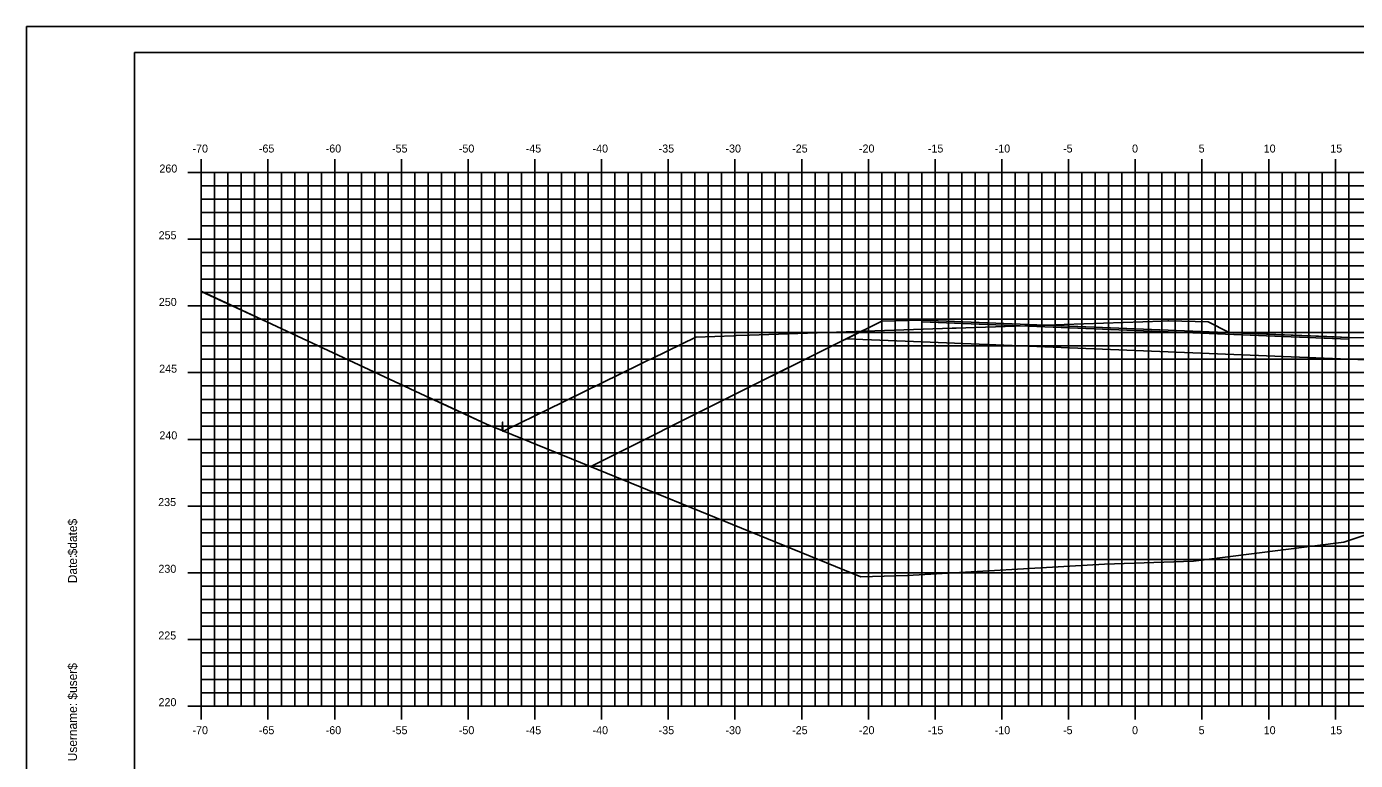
# Model space of a CAD drawing. Extents: x 1168600 to 1177589, y 610178 to 611246.
# Drawn here: x 1174437 to 1174536.6, y 610955.5 to 611010.5 of the extents above; entities that cross this region are included whole.
import ezdxf

# ---------------------------------------------------------------- set-up
doc = ezdxf.new("R2010")
doc.units = 0
for name, color, linetype in [('_Construction', 7, 'Continuous'), ('_Station Equation', 7, 'Continuous'), ('D_Roadway_Edge_TW', 7, 'Continuous'), ('D_Roadway_SubGrade', 7, 'Continuous'), ('D_Slope_Direction', 7, 'Continuous'), ('D_Text_Standard', 7, 'Continuous'), ('DIMENSIONS', 7, 'Continuous'), ('H_V ANNOTATION', 7, 'Continuous'), ('MAJOR', 7, 'Continuous'), ('MATCH LINES', 7, 'Continuous'), ('MINOR', 7, 'Continuous')]:
    doc.layers.add(name, color=color, linetype=linetype)

msp = doc.modelspace()

# ---------------------------------------------------------------- linework, layer by layer
at = {"layer": '_Construction'}
for p, q in [((1174605.124, 611008.596), (1174445.124, 611008.596)), ((1174445.124, 611008.596), (1174445.124, 610903.596))]:
    msp.add_line(p, q, dxfattribs=at)
msp.add_lwpolyline([(1174437.03, 610900.537), (1174607.03, 610900.537), (1174607.03, 611010.537), (1174437.03, 611010.537)], close=True, dxfattribs=at)
at = {"layer": '_Station Equation'}
for points in [[(1174450.124, 610990.702), (1174455.424, 610988.219), (1174466.897, 610982.867), (1174471.499, 610980.747), (1174499.564, 610969.293), (1174503.046, 610969.381), (1174517.821, 610970.24), (1174524.497, 610970.464), (1174535.767, 610971.901), (1174581.293, 610987.165), (1174590.124, 610989.615)], [(1174450.124, 610990.691), (1174455.416, 610988.222), (1174466.897, 610982.867), (1174467.634, 610982.527), (1174468.18, 610982.276), (1174471.502, 610980.746), (1174472.667, 610980.27), (1174472.672, 610980.371), (1174472.701, 610980.887), (1174472.718, 610980.191), (1174473.127, 610980.391), (1174475.986, 610981.789), (1174482.969, 610985.204), (1174483.619, 610985.522), (1174483.913, 610985.665), (1174487.191, 610987.268), (1174490.027, 610987.365), (1174490.224, 610987.371), (1174491.216, 610987.405), (1174506.401, 610987.922), (1174506.696, 610987.932), (1174513.31, 610988.158), (1174522.158, 610988.464), (1174522.554, 610988.478), (1174522.632, 610988.476), (1174525.58, 610988.403), (1174527.103, 610987.64), (1174527.183, 610987.6), (1174527.186, 610987.599), (1174527.234, 610987.599), (1174528.287, 610987.556), (1174530.663, 610987.461), (1174533.254, 610987.358), (1174534.493, 610987.308), (1174536.124, 610987.243), (1174539.124, 610987.183)]]:
    msp.add_lwpolyline(points, dxfattribs=at)
at = {"layer": 'D_Roadway_Edge_TW'}
msp.add_lwpolyline([(1174504.124, 610988.398), (1174504.124, 610988.523), (1174520.124, 610987.883), (1174536.124, 610987.243), (1174536.124, 610987.118), (1174520.124, 610987.758)], close=True, dxfattribs=at)
at = {"layer": 'D_Roadway_SubGrade'}
for points in [[(1174504.124, 610988.523), (1174501.124, 610988.463), (1174498.448, 610987.125), (1174504.124, 610986.898)], [(1174504.124, 610986.898), (1174504.124, 610988.398), (1174520.124, 610987.758), (1174536.124, 610987.118), (1174536.124, 610985.618), (1174520.124, 610986.258)], [(1174536.124, 610987.243), (1174539.124, 610987.183), (1174542.787, 610985.351), (1174536.124, 610985.618)]]:
    msp.add_lwpolyline(points, close=True, dxfattribs=at)
at = {"layer": 'D_Slope_Direction'}
for points in [[(1174501.124, 610988.463), (1174490.041, 610982.922)], [(1174490.041, 610982.922), (1174479.313, 610977.558)]]:
    msp.add_lwpolyline(points, dxfattribs=at)
at = {"layer": 'D_Text_Standard'}
msp.add_lwpolyline([(1174479.313, 610977.558), (1174490.041, 610982.922), (1174498.448, 610987.125), (1174501.124, 610988.463), (1174504.124, 610988.523), (1174520.124, 610987.883), (1174536.124, 610987.243), (1174539.124, 610987.183), (1174542.787, 610985.351), (1174550.207, 610981.642), (1174556.072, 610978.709)], dxfattribs=at)
at = {"layer": 'DIMENSIONS'}
msp.add_lwpolyline([(1174504.124, 610988.398), (1174504.124, 610988.398), (1174520.124, 610987.758), (1174536.124, 610987.118), (1174536.124, 610987.118), (1174520.124, 610987.758)], close=True, dxfattribs=at)
for points in [[(1174504.124, 610988.398), (1174504.124, 610988.398)], [(1174504.124, 610988.398), (1174504.124, 610988.398)], [(1174536.124, 610987.118), (1174536.124, 610987.118)], [(1174536.124, 610987.118), (1174536.124, 610987.118)]]:
    msp.add_lwpolyline(points, dxfattribs=at)
at = {"layer": 'MAJOR'}
for p, q in [((1174450.124, 611000.598), (1174450.124, 610999.596)), ((1174455.124, 611000.598), (1174455.124, 610999.596)), ((1174460.124, 611000.598), (1174460.124, 610999.596)), ((1174465.124, 611000.598), (1174465.124, 610999.596)), ((1174470.124, 611000.598), (1174470.124, 610999.596)), ((1174475.124, 611000.598), (1174475.124, 610999.596)), ((1174480.124, 611000.598), (1174480.124, 610999.596)), ((1174485.124, 611000.598), (1174485.124, 610999.596)), ((1174490.124, 611000.598), (1174490.124, 610999.596)), ((1174495.124, 611000.598), (1174495.124, 610999.596)), ((1174500.124, 611000.598), (1174500.124, 610999.596)), ((1174505.124, 611000.598), (1174505.124, 610999.596)), ((1174510.124, 611000.598), (1174510.124, 610999.596)), ((1174515.124, 611000.598), (1174515.124, 610999.596)), ((1174520.124, 611000.598), (1174520.124, 610999.596)), ((1174525.124, 611000.598), (1174525.124, 610999.596)), ((1174530.124, 611000.598), (1174530.124, 610999.596)), ((1174535.124, 611000.598), (1174535.124, 610999.596)), ((1174449.122, 610999.596), (1174450.124, 610999.596)), ((1174450.124, 610999.596), (1174590.124, 610999.596)), ((1174450.124, 610959.596), (1174450.124, 610999.596)), ((1174450.124, 610959.596), (1174450.124, 610999.596)), ((1174450.124, 610999.596), (1174590.124, 610999.596)), ((1174455.124, 610959.596), (1174455.124, 610999.596)), ((1174460.124, 610959.596), (1174460.124, 610999.596)), ((1174465.124, 610959.596), (1174465.124, 610999.596)), ((1174470.124, 610959.596), (1174470.124, 610999.596)), ((1174475.124, 610959.596), (1174475.124, 610999.596)), ((1174480.124, 610959.596), (1174480.124, 610999.596)), ((1174485.124, 610959.596), (1174485.124, 610999.596)), ((1174490.124, 610959.596), (1174490.124, 610999.596)), ((1174495.124, 610959.596), (1174495.124, 610999.596)), ((1174500.124, 610959.596), (1174500.124, 610999.596)), ((1174505.124, 610959.596), (1174505.124, 610999.596)), ((1174510.124, 610959.596), (1174510.124, 610999.596)), ((1174515.124, 610959.596), (1174515.124, 610999.596)), ((1174520.124, 610959.596), (1174520.124, 610999.596)), ((1174525.124, 610959.596), (1174525.124, 610999.596)), ((1174530.124, 610959.596), (1174530.124, 610999.596)), ((1174535.124, 610959.596), (1174535.124, 610999.596)), ((1174449.122, 610994.596), (1174450.124, 610994.596)), ((1174450.124, 610994.596), (1174590.124, 610994.596)), ((1174449.122, 610989.596), (1174450.124, 610989.596)), ((1174450.124, 610989.596), (1174590.124, 610989.596)), ((1174449.122, 610984.596), (1174450.124, 610984.596)), ((1174450.124, 610984.596), (1174590.124, 610984.596)), ((1174449.122, 610979.596), (1174450.124, 610979.596)), ((1174450.124, 610979.596), (1174590.124, 610979.596)), ((1174449.122, 610974.596), (1174450.124, 610974.596)), ((1174450.124, 610974.596), (1174590.124, 610974.596)), ((1174449.122, 610969.596), (1174450.124, 610969.596)), ((1174450.124, 610969.596), (1174590.124, 610969.596)), ((1174449.122, 610964.596), (1174450.124, 610964.596)), ((1174450.124, 610964.596), (1174590.124, 610964.596)), ((1174449.122, 610959.596), (1174450.124, 610959.596)), ((1174450.124, 610959.596), (1174590.124, 610959.596)), ((1174450.124, 610959.596), (1174590.124, 610959.596)), ((1174450.124, 610958.594), (1174450.124, 610959.596)), ((1174455.124, 610958.594), (1174455.124, 610959.596)), ((1174460.124, 610958.594), (1174460.124, 610959.596)), ((1174465.124, 610958.594), (1174465.124, 610959.596)), ((1174470.124, 610958.594), (1174470.124, 610959.596)), ((1174475.124, 610958.594), (1174475.124, 610959.596)), ((1174480.124, 610958.594), (1174480.124, 610959.596)), ((1174485.124, 610958.594), (1174485.124, 610959.596)), ((1174490.124, 610958.594), (1174490.124, 610959.596)), ((1174495.124, 610958.594), (1174495.124, 610959.596)), ((1174500.124, 610958.594), (1174500.124, 610959.596)), ((1174505.124, 610958.594), (1174505.124, 610959.596)), ((1174510.124, 610958.594), (1174510.124, 610959.596)), ((1174515.124, 610958.594), (1174515.124, 610959.596)), ((1174520.124, 610958.594), (1174520.124, 610959.596)), ((1174525.124, 610958.594), (1174525.124, 610959.596)), ((1174530.124, 610958.594), (1174530.124, 610959.596)), ((1174535.124, 610958.594), (1174535.124, 610959.596))]:
    msp.add_line(p, q, dxfattribs=at)
at = {"layer": 'MATCH LINES'}
for points in [[(1174504.124, 610988.523), (1174504.124, 610988.398)], [(1174536.124, 610987.243), (1174536.124, 610987.118)]]:
    msp.add_lwpolyline(points, dxfattribs=at)
at = {"layer": 'MINOR'}
for p, q in [((1174451.124, 610959.596), (1174451.124, 610999.596)), ((1174452.124, 610959.596), (1174452.124, 610999.596)), ((1174453.124, 610959.596), (1174453.124, 610999.596)), ((1174454.124, 610959.596), (1174454.124, 610999.596)), ((1174456.124, 610959.596), (1174456.124, 610999.596)), ((1174457.124, 610959.596), (1174457.124, 610999.596)), ((1174458.124, 610959.596), (1174458.124, 610999.596)), ((1174459.124, 610959.596), (1174459.124, 610999.596)), ((1174461.124, 610959.596), (1174461.124, 610999.596)), ((1174462.124, 610959.596), (1174462.124, 610999.596)), ((1174463.124, 610959.596), (1174463.124, 610999.596)), ((1174464.124, 610959.596), (1174464.124, 610999.596)), ((1174466.124, 610959.596), (1174466.124, 610999.596)), ((1174467.124, 610959.596), (1174467.124, 610999.596)), ((1174468.124, 610959.596), (1174468.124, 610999.596)), ((1174469.124, 610959.596), (1174469.124, 610999.596)), ((1174471.124, 610959.596), (1174471.124, 610999.596)), ((1174472.124, 610959.596), (1174472.124, 610999.596)), ((1174473.124, 610959.596), (1174473.124, 610999.596)), ((1174474.124, 610959.596), (1174474.124, 610999.596)), ((1174476.124, 610959.596), (1174476.124, 610999.596)), ((1174477.124, 610959.596), (1174477.124, 610999.596)), ((1174478.124, 610959.596), (1174478.124, 610999.596)), ((1174479.124, 610959.596), (1174479.124, 610999.596)), ((1174481.124, 610959.596), (1174481.124, 610999.596)), ((1174482.124, 610959.596), (1174482.124, 610999.596)), ((1174483.124, 610959.596), (1174483.124, 610999.596)), ((1174484.124, 610959.596), (1174484.124, 610999.596)), ((1174486.124, 610959.596), (1174486.124, 610999.596)), ((1174487.124, 610959.596), (1174487.124, 610999.596)), ((1174488.124, 610959.596), (1174488.124, 610999.596)), ((1174489.124, 610959.596), (1174489.124, 610999.596)), ((1174491.124, 610959.596), (1174491.124, 610999.596)), ((1174492.124, 610959.596), (1174492.124, 610999.596)), ((1174493.124, 610959.596), (1174493.124, 610999.596)), ((1174494.124, 610959.596), (1174494.124, 610999.596)), ((1174496.124, 610959.596), (1174496.124, 610999.596)), ((1174497.124, 610959.596), (1174497.124, 610999.596)), ((1174498.124, 610959.596), (1174498.124, 610999.596)), ((1174499.124, 610959.596), (1174499.124, 610999.596)), ((1174501.124, 610959.596), (1174501.124, 610999.596)), ((1174502.124, 610959.596), (1174502.124, 610999.596)), ((1174503.124, 610959.596), (1174503.124, 610999.596)), ((1174504.124, 610959.596), (1174504.124, 610999.596)), ((1174506.124, 610959.596), (1174506.124, 610999.596)), ((1174507.124, 610959.596), (1174507.124, 610999.596)), ((1174508.124, 610959.596), (1174508.124, 610999.596)), ((1174509.124, 610959.596), (1174509.124, 610999.596)), ((1174511.124, 610959.596), (1174511.124, 610999.596)), ((1174512.124, 610959.596), (1174512.124, 610999.596)), ((1174513.124, 610959.596), (1174513.124, 610999.596)), ((1174514.124, 610959.596), (1174514.124, 610999.596)), ((1174516.124, 610959.596), (1174516.124, 610999.596)), ((1174517.124, 610959.596), (1174517.124, 610999.596)), ((1174518.124, 610959.596), (1174518.124, 610999.596)), ((1174519.124, 610959.596), (1174519.124, 610999.596)), ((1174521.124, 610959.596), (1174521.124, 610999.596)), ((1174522.124, 610959.596), (1174522.124, 610999.596)), ((1174523.124, 610959.596), (1174523.124, 610999.596)), ((1174524.124, 610959.596), (1174524.124, 610999.596)), ((1174526.124, 610959.596), (1174526.124, 610999.596)), ((1174527.124, 610959.596), (1174527.124, 610999.596)), ((1174528.124, 610959.596), (1174528.124, 610999.596)), ((1174529.124, 610959.596), (1174529.124, 610999.596)), ((1174531.124, 610959.596), (1174531.124, 610999.596)), ((1174532.124, 610959.596), (1174532.124, 610999.596)), ((1174533.124, 610959.596), (1174533.124, 610999.596)), ((1174534.124, 610959.596), (1174534.124, 610999.596)), ((1174536.124, 610959.596), (1174536.124, 610999.596)), ((1174450.124, 610998.596), (1174590.124, 610998.596)), ((1174450.124, 610998.596), (1174451.126, 610998.596)), ((1174450.124, 610997.596), (1174590.124, 610997.596)), ((1174450.124, 610997.596), (1174451.126, 610997.596)), ((1174450.124, 610996.596), (1174590.124, 610996.596)), ((1174450.124, 610996.596), (1174451.126, 610996.596)), ((1174450.124, 610995.596), (1174590.124, 610995.596)), ((1174450.124, 610995.596), (1174451.126, 610995.596)), ((1174450.124, 610993.596), (1174590.124, 610993.596)), ((1174450.124, 610993.596), (1174451.126, 610993.596)), ((1174450.124, 610992.596), (1174590.124, 610992.596)), ((1174450.124, 610992.596), (1174451.126, 610992.596)), ((1174450.124, 610991.596), (1174590.124, 610991.596)), ((1174450.124, 610991.596), (1174451.126, 610991.596)), ((1174450.124, 610990.596), (1174590.124, 610990.596)), ((1174450.124, 610990.596), (1174451.126, 610990.596)), ((1174450.124, 610988.596), (1174590.124, 610988.596)), ((1174450.124, 610988.596), (1174451.126, 610988.596)), ((1174450.124, 610987.596), (1174590.124, 610987.596)), ((1174450.124, 610987.596), (1174451.126, 610987.596)), ((1174450.124, 610986.596), (1174590.124, 610986.596)), ((1174450.124, 610986.596), (1174451.126, 610986.596)), ((1174450.124, 610985.596), (1174590.124, 610985.596)), ((1174450.124, 610985.596), (1174451.126, 610985.596)), ((1174450.124, 610983.596), (1174590.124, 610983.596)), ((1174450.124, 610983.596), (1174451.126, 610983.596)), ((1174450.124, 610982.596), (1174590.124, 610982.596)), ((1174450.124, 610982.596), (1174451.126, 610982.596)), ((1174450.124, 610981.596), (1174590.124, 610981.596)), ((1174450.124, 610981.596), (1174451.126, 610981.596)), ((1174450.124, 610980.596), (1174590.124, 610980.596)), ((1174450.124, 610980.596), (1174451.126, 610980.596)), ((1174450.124, 610978.596), (1174590.124, 610978.596)), ((1174450.124, 610978.596), (1174451.126, 610978.596)), ((1174450.124, 610977.596), (1174590.124, 610977.596)), ((1174450.124, 610977.596), (1174451.126, 610977.596)), ((1174450.124, 610976.596), (1174590.124, 610976.596)), ((1174450.124, 610976.596), (1174451.126, 610976.596)), ((1174450.124, 610975.596), (1174590.124, 610975.596)), ((1174450.124, 610975.596), (1174451.126, 610975.596)), ((1174450.124, 610973.596), (1174590.124, 610973.596)), ((1174450.124, 610973.596), (1174451.126, 610973.596)), ((1174450.124, 610972.596), (1174590.124, 610972.596)), ((1174450.124, 610972.596), (1174451.126, 610972.596)), ((1174450.124, 610971.596), (1174590.124, 610971.596)), ((1174450.124, 610971.596), (1174451.126, 610971.596)), ((1174450.124, 610970.596), (1174590.124, 610970.596)), ((1174450.124, 610970.596), (1174451.126, 610970.596)), ((1174450.124, 610968.596), (1174590.124, 610968.596)), ((1174450.124, 610968.596), (1174451.126, 610968.596)), ((1174450.124, 610967.596), (1174590.124, 610967.596)), ((1174450.124, 610967.596), (1174451.126, 610967.596)), ((1174450.124, 610966.596), (1174590.124, 610966.596)), ((1174450.124, 610966.596), (1174451.126, 610966.596)), ((1174450.124, 610965.596), (1174590.124, 610965.596)), ((1174450.124, 610965.596), (1174451.126, 610965.596)), ((1174450.124, 610963.596), (1174590.124, 610963.596)), ((1174450.124, 610963.596), (1174451.126, 610963.596)), ((1174450.124, 610962.596), (1174590.124, 610962.596)), ((1174450.124, 610962.596), (1174451.126, 610962.596)), ((1174450.124, 610961.596), (1174590.124, 610961.596)), ((1174450.124, 610961.596), (1174451.126, 610961.596)), ((1174450.124, 610960.596), (1174590.124, 610960.596)), ((1174450.124, 610960.596), (1174451.126, 610960.596))]:
    msp.add_line(p, q, dxfattribs=at)

# ---------------------------------------------------------------- texts
at = {"layer": '_Construction'}
msp.add_text('-20', height=0.6, dxfattribs=at).set_placement((1174499.417, 611001.096))
for s, p in [('$date$', (1174440.809, 610970.901)), ('Date:', (1174440.809, 610968.813)), ('$user$', (1174440.809, 610960.088)), ('Username:', (1174440.809, 610955.464))]:
    msp.add_text(s, height=0.6696, rotation=90, dxfattribs=at).set_placement(p)
at = {"layer": 'H_V ANNOTATION'}
for s, p in [('-70', (1174449.465, 611001.096)), ('-65', (1174454.441, 611001.096)), ('-60', (1174459.449, 611001.096)), ('-55', (1174464.42, 611001.096)), ('-50', (1174469.428, 611001.096)), ('-45', (1174474.441, 611001.096)), ('-40', (1174479.449, 611001.096)), ('-35', (1174484.404, 611001.096)), ('-30', (1174489.412, 611001.096)), ('-25', (1174494.409, 611001.096)), ('-15', (1174504.58, 611001.096)), ('-10', (1174509.589, 611001.096)), ('-5', (1174514.714, 611001.096)), ('0', (1174519.883, 611001.096)), ('5', (1174524.875, 611001.096)), ('10', (1174529.749, 611001.096)), ('15', (1174534.741, 611001.096)), ('260', (1174446.986, 610999.596)), ('255', (1174446.927, 610994.596)), ('250', (1174446.943, 610989.596)), ('245', (1174446.97, 610984.596)), ('240', (1174446.986, 610979.596)), ('235', (1174446.895, 610974.596)), ('230', (1174446.911, 610969.596)), ('225', (1174446.905, 610964.596)), ('220', (1174446.921, 610959.596)), ('-70', (1174449.465, 610957.496)), ('-65', (1174454.441, 610957.496)), ('-60', (1174459.449, 610957.496)), ('-55', (1174464.42, 610957.496)), ('-50', (1174469.428, 610957.496)), ('-45', (1174474.441, 610957.496)), ('-40', (1174479.449, 610957.496)), ('-35', (1174484.404, 610957.496)), ('-30', (1174489.412, 610957.496)), ('-25', (1174494.409, 610957.496)), ('-20', (1174499.417, 610957.496)), ('-15', (1174504.58, 610957.496)), ('-10', (1174509.589, 610957.496)), ('-5', (1174514.714, 610957.496)), ('0', (1174519.883, 610957.496)), ('5', (1174524.875, 610957.496)), ('10', (1174529.749, 610957.496)), ('15', (1174534.741, 610957.496))]:
    msp.add_text(s, height=0.6, dxfattribs=at).set_placement(p)

doc.saveas('drawing.dxf')
